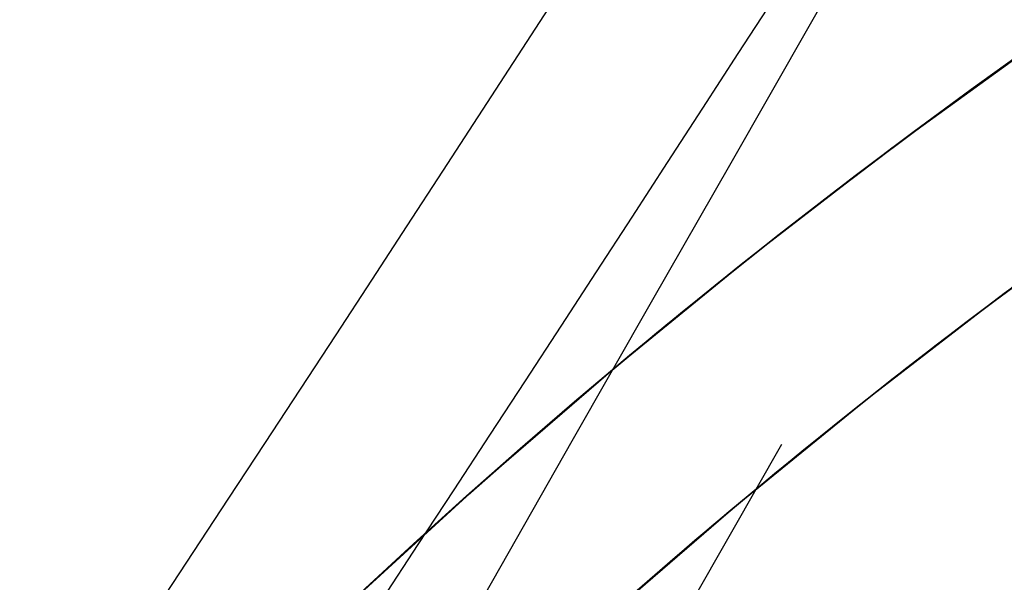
# Model space of a CAD drawing. Header units: metres. Extents: x 209848 to 209928, y 1182430 to 1182563.
# Tile 1015 of 1056: x 209852.159 to 209853.768, y 1182507.107 to 1182508.026. Entities that reach past the tile are written whole.
import ezdxf

# ---------------------------------------------------------------- set-up
doc = ezdxf.new("R2010")
doc.units = ezdxf.units.M
doc.header["$MEASUREMENT"] = 0
doc.linetypes.add('DGN Style 2', pattern=[15.036391, 9.021834, -6.014556])
doc.layers.get('0').update_dxf_attribs({"color": 254})

# ---------------------------------------------------------------- blocks, each defined once
blk = doc.blocks.new('*U2')
at = {"color": 40, "linetype": 'Continuous'}
for p, q in [((2.239, 8.7552), (2.473, 8.9247)), ((2.0107, 8.5792), (2.239, 8.7552)), ((1.7879, 8.3974), (2.0107, 8.5792)), ((1.5702, 8.2097), (1.7879, 8.3974)), ((1.3585, 8.0163), (1.5702, 8.2097))]:
    blk.add_line(p, q, dxfattribs=at)
at = {"color": 3, "linetype": 'Continuous'}
for p, q in [((2.4221, 8.5175), (2.6489, 8.6817)), ((2.2003, 8.3467), (2.4221, 8.5175)), ((1.9838, 8.1702), (2.2003, 8.3467)), ((1.7725, 7.9881), (1.9838, 8.1702))]:
    blk.add_line(p, q, dxfattribs=at)
blk = doc.blocks.new('*U3')
at = {"color": 40, "linetype": 'Continuous'}
for p, q in [((2.2602, 8.7709), (2.4464, 8.9064)), ((2.0767, 8.6313), (2.2602, 8.7709)), ((1.8971, 8.488), (2.0767, 8.6313)), ((1.7202, 8.3407), (1.8971, 8.488)), ((1.5472, 8.1895), (1.7202, 8.3407)), ((1.3782, 8.0349), (1.5472, 8.1895))]:
    blk.add_line(p, q, dxfattribs=at)
at = {"color": 3, "linetype": 'Continuous'}
for p, q in [((2.2637, 8.3967), (2.4418, 8.5321)), ((2.089, 8.2575), (2.2637, 8.3967)), ((1.9175, 8.1147), (2.089, 8.2575)), ((1.7496, 7.9681), (1.9175, 8.1147))]:
    blk.add_line(p, q, dxfattribs=at)
blk = doc.blocks.new('*U4')
at = {"color": 40, "linetype": 'Continuous'}
for p, q in [((2.3177, 8.8133), (2.477, 8.9278)), ((2.1613, 8.6961), (2.3177, 8.8133)), ((2.0072, 8.5763), (2.1613, 8.6961)), ((1.8548, 8.4534), (2.0072, 8.5763)), ((1.7049, 8.3274), (1.8548, 8.4534)), ((1.5582, 8.1989), (1.7049, 8.3274)), ((1.414, 8.068), (1.5582, 8.1989)), ((1.2716, 7.9339), (1.414, 8.068))]:
    blk.add_line(p, q, dxfattribs=at)
at = {"color": 3, "linetype": 'Continuous'}
for p, q in [((2.3454, 8.4592), (2.4976, 8.5732)), ((2.1955, 8.3427), (2.3454, 8.4592)), ((2.0477, 8.2236), (2.1955, 8.3427)), ((1.9025, 8.1017), (2.0477, 8.2236)), ((1.7598, 7.9768), (1.9025, 8.1017))]:
    blk.add_line(p, q, dxfattribs=at)
blk = doc.blocks.new('*U5')
at = {"color": 40, "linetype": 'Continuous'}
for p, q in [((2.3694, 8.851), (2.4927, 8.9388)), ((2.2475, 8.7614), (2.3694, 8.851)), ((2.1271, 8.6702), (2.2475, 8.7614)), ((2.0082, 8.5772), (2.1271, 8.6702)), ((1.8907, 8.4826), (2.0082, 8.5772)), ((1.7746, 8.3864), (1.8907, 8.4826)), ((1.6601, 8.2885), (1.7746, 8.3864)), ((1.5471, 8.189), (1.6601, 8.2885)), ((1.4355, 8.0879), (1.5471, 8.189)), ((1.3256, 7.9853), (1.4355, 8.0879))]:
    blk.add_line(p, q, dxfattribs=at)
at = {"color": 3, "linetype": 'Continuous'}
for p, q in [((2.3118, 8.4338), (2.4287, 8.5224)), ((2.1963, 8.3435), (2.3118, 8.4338)), ((2.0822, 8.2517), (2.1963, 8.3435)), ((1.9695, 8.1582), (2.0822, 8.2517)), ((1.8582, 8.0632), (1.9695, 8.1582)), ((1.7485, 7.9667), (1.8582, 8.0632))]:
    blk.add_line(p, q, dxfattribs=at)
blk = doc.blocks.new('*U6')
at = {"color": 40, "linetype": 'Continuous'}
for p, q in [((2.4057, 8.8767), (2.5032, 8.9457)), ((2.3092, 8.8067), (2.4057, 8.8767)), ((2.2137, 8.7357), (2.3092, 8.8067)), ((2.1191, 8.6637), (2.2137, 8.7357)), ((2.0254, 8.5907), (2.1191, 8.6637)), ((1.9327, 8.5167), (2.0254, 8.5907)), ((1.8409, 8.4417), (1.9327, 8.5167)), ((1.75, 8.3656), (1.8409, 8.4417)), ((1.6603, 8.2887), (1.75, 8.3656)), ((1.5716, 8.2108), (1.6603, 8.2887)), ((1.4839, 8.132), (1.5716, 8.2108)), ((1.3971, 8.0522), (1.4839, 8.132)), ((1.3113, 7.9715), (1.3971, 8.0522))]:
    blk.add_line(p, q, dxfattribs=at)
at = {"color": 3, "linetype": 'Continuous'}
for p, q in [((2.3953, 8.4969), (2.4881, 8.5658)), ((2.3034, 8.427), (2.3953, 8.4969)), ((2.2125, 8.3561), (2.3034, 8.427)), ((2.1225, 8.2843), (2.2125, 8.3561)), ((2.0334, 8.2116), (2.1225, 8.2843)), ((1.9453, 8.1379), (2.0334, 8.2116)), ((1.8582, 8.0632), (1.9453, 8.1379)), ((1.772, 7.9876), (1.8582, 8.0632))]:
    blk.add_line(p, q, dxfattribs=at)
blk = doc.blocks.new('*U7')
at = {"color": 40, "linetype": 'Continuous'}
for p, q in [((2.3396, 8.8295), (2.4363, 8.8991)), ((2.2439, 8.7588), (2.3396, 8.8295)), ((2.149, 8.6871), (2.2439, 8.7588)), ((2.0551, 8.6143), (2.149, 8.6871)), ((1.9619, 8.5405), (2.0551, 8.6143)), ((1.8698, 8.4658), (1.9619, 8.5405)), ((1.7785, 8.3898), (1.8698, 8.4658)), ((1.6882, 8.3131), (1.7785, 8.3898)), ((1.5987, 8.2351), (1.6882, 8.3131)), ((1.5103, 8.1563), (1.5987, 8.2351)), ((1.4226, 8.0763), (1.5103, 8.1563)), ((1.3361, 7.9955), (1.4226, 8.0763))]:
    blk.add_line(p, q, dxfattribs=at)
at = {"color": 3, "linetype": 'Continuous'}
for p, q in [((2.3326, 8.4498), (2.4248, 8.5195)), ((2.2414, 8.3792), (2.3326, 8.4498)), ((2.1509, 8.3075), (2.2414, 8.3792)), ((2.0615, 8.235), (2.1509, 8.3075)), ((1.9728, 8.1613), (2.0615, 8.235)), ((1.8852, 8.0868), (1.9728, 8.1613)), ((1.7983, 8.0111), (1.8852, 8.0868))]:
    blk.add_line(p, q, dxfattribs=at)
blk = doc.blocks.new('*U8')
at = {"color": 40, "linetype": 'Continuous'}
for p, q in [((2.3689, 8.851), (2.4631, 8.9194)), ((2.2737, 8.781), (2.3689, 8.851)), ((2.1793, 8.7101), (2.2737, 8.781)), ((2.0856, 8.6381), (2.1793, 8.7101)), ((1.993, 8.5653), (2.0856, 8.6381)), ((1.9013, 8.4915), (1.993, 8.5653)), ((1.8106, 8.4169), (1.9013, 8.4915)), ((1.7208, 8.3411), (1.8106, 8.4169)), ((1.632, 8.2645), (1.7208, 8.3411)), ((1.5443, 8.1869), (1.632, 8.2645)), ((1.4577, 8.1086), (1.5443, 8.1869)), ((1.372, 8.0292), (1.4577, 8.1086))]:
    blk.add_line(p, q, dxfattribs=at)
at = {"color": 3, "linetype": 'Continuous'}
for p, q in [((2.362, 8.4722), (2.4538, 8.541)), ((2.271, 8.4023), (2.362, 8.4722)), ((2.1811, 8.3316), (2.271, 8.4023)), ((2.092, 8.2599), (2.1811, 8.3316)), ((2.0039, 8.1874), (2.092, 8.2599)), ((1.9168, 8.114), (2.0039, 8.1874)), ((1.8307, 8.0397), (1.9168, 8.114))]:
    blk.add_line(p, q, dxfattribs=at)
blk = doc.blocks.new('*U9')
at = {"color": 3, "linetype": 'Continuous'}
for p, q in [((1.9883, 8.9095), (2.046, 8.9985)), ((1.9306, 8.8204), (1.9883, 8.9095)), ((1.8728, 8.7314), (1.9306, 8.8204)), ((1.8149, 8.6423), (1.8728, 8.7314)), ((1.7569, 8.5532), (1.8149, 8.6423)), ((1.6988, 8.4642), (1.7569, 8.5532)), ((1.6406, 8.3751), (1.6988, 8.4642)), ((1.5823, 8.286), (1.6406, 8.3751)), ((1.524, 8.1969), (1.5823, 8.286)), ((1.4655, 8.1077), (1.524, 8.1969)), ((1.407, 8.0186), (1.4655, 8.1077))]:
    blk.add_line(p, q, dxfattribs=at)
at = {"color": 40, "linetype": 'Continuous'}
for p, q in [((1.6213, 8.8949), (1.679, 8.9838)), ((1.5635, 8.806), (1.6213, 8.8949)), ((1.5056, 8.7171), (1.5635, 8.806)), ((1.4476, 8.6282), (1.5056, 8.7171)), ((1.3895, 8.5393), (1.4476, 8.6282)), ((1.3314, 8.4503), (1.3895, 8.5393)), ((1.2731, 8.3614), (1.3314, 8.4503)), ((1.2148, 8.2724), (1.2731, 8.3614)), ((1.1563, 8.1834), (1.2148, 8.2724)), ((1.0978, 8.0945), (1.1563, 8.1834)), ((1.0392, 8.0054), (1.0978, 8.0945))]:
    blk.add_line(p, q, dxfattribs=at)
blk = doc.blocks.new('ATTEMP')
at = {"color": 5, "linetype": 'Continuous', "flags": 128}
blk.add_lwpolyline([(-8.4876, 5.2758), (-8.3572, 5.5103), (-8.2267, 5.7441), (-8.0963, 5.9772), (-7.9659, 6.2097), (-7.8354, 6.4415), (-7.7051, 6.6727), (-7.5747, 6.9034), (-7.4445, 7.1335), (-7.3143, 7.3631), (-7.1841, 7.5922), (-7.0541, 7.8208), (-6.9241, 8.049), (-6.7942, 8.2768), (-6.6644, 8.5042), (-6.5346, 8.7312), (-6.405, 8.9579), (-6.2754, 9.1842), (-6.1459, 9.4102), (-6.0165, 9.6359)], dxfattribs=at)
at = {"color": 1, "linetype": 'DGN Style 2', "flags": 128}
blk.add_lwpolyline([(-9.7362, 0.0008), (-9.7322, 0.2629), (-9.7205, 0.5268), (-9.7009, 0.7915), (-9.6735, 1.0566), (-9.6382, 1.322), (-9.5952, 1.5872), (-9.5444, 1.852), (-9.4859, 2.1162), (-9.4196, 2.3794), (-9.3456, 2.6414), (-9.264, 2.902), (-9.1747, 3.1608), (-9.0779, 3.4176), (-8.9736, 3.6721), (-8.8619, 3.9241), (-8.7428, 4.1734), (-8.6164, 4.4197), (-8.4855, 4.6597), (-8.3555, 4.8953), (-8.2253, 5.1302), (-8.0951, 5.3643), (-7.9648, 5.5978), (-7.8346, 5.8306), (-7.7043, 6.0627), (-7.574, 6.2943), (-7.4438, 6.5253), (-7.3136, 6.7557), (-7.1835, 6.9856), (-7.0534, 7.215), (-6.9233, 7.4439), (-6.7934, 7.6724), (-6.6635, 7.9005), (-6.5336, 8.1281), (-6.4039, 8.3554), (-6.2742, 8.5823), (-6.1446, 8.8089), (-6.0151, 9.0351), (-5.8857, 9.261), (-5.7563, 9.4866), (-5.627, 9.712), (-5.4978, 9.937), (-5.3687, 10.1619), (-5.2397, 10.3864), (-5.1107, 10.6108), (-4.9818, 10.8349), (-4.853, 11.0588), (-4.7242, 11.2826), (-4.5955, 11.5061), (-4.4669, 11.7295), (-4.3384, 11.9527), (-4.2099, 12.1757), (-4.0815, 12.3986), (-3.9531, 12.6214), (-3.8248, 12.844), (-3.6965, 13.0664), (-3.5683, 13.2888), (-3.4402, 13.511), (-3.3121, 13.7332), (-3.184, 13.9552), (-3.056, 14.1771), (-2.9281, 14.399), (-2.8001, 14.6207), (-2.6722, 14.8423), (-2.5444, 15.0639), (-2.4166, 15.2854), (-2.2888, 15.5068), (-2.1611, 15.7282), (-2.0334, 15.9495), (-1.9057, 16.1707), (-1.7781, 16.3918), (-1.6505, 16.6129), (-1.5229, 16.834), (-1.3953, 17.055), (-1.2678, 17.2759), (-1.1403, 17.4968), (-1.0128, 17.7177), (-0.8854, 17.9385), (-0.7579, 18.1592), (-0.6305, 18.38), (-0.5031, 18.6007), (-0.3757, 18.8213), (-0.2484, 19.0419), (-0.121, 19.2625), (0.0063, 19.4831), (0.1336, 19.7036), (0.2609, 19.9241), (0.3882, 20.1446), (0.5155, 20.3651), (0.6427, 20.5855), (0.77, 20.8059), (0.8972, 21.0263), (1.0245, 21.2466), (1.1517, 21.467), (1.2789, 21.6873), (1.4061, 21.9076), (1.5332, 22.1279), (1.6604, 22.3482), (1.7876, 22.5685), (1.9147, 22.7887), (2.0419, 23.009), (2.169, 23.2292), (2.2962, 23.4494), (2.4233, 23.6696), (2.5504, 23.8898), (2.6775, 24.1099), (2.8046, 24.3301), (2.9317, 24.5503), (3.0588, 24.7704), (3.1859, 24.9905), (3.313, 25.2107), (3.4401, 25.4308), (3.5672, 25.6509), (3.6943, 25.871), (3.8213, 26.0911), (3.9484, 26.3112), (4.0755, 26.5313), (4.2025, 26.7514), (4.3296, 26.9714), (4.4567, 27.1915), (4.5837, 27.4116), (4.7108, 27.6316), (4.8378, 27.8517), (4.9649, 28.0717), (5.0919, 28.2918), (5.2189, 28.5118), (5.346, 28.7318), (5.473, 28.9519), (5.6, 29.1719), (5.7271, 29.3919), (5.8541, 29.6119), (5.9811, 29.832), (6.1082, 30.052), (6.2352, 30.272), (6.3622, 30.492), (6.4892, 30.712), (6.6162, 30.932), (6.7433, 31.152), (6.8703, 31.372), (6.9973, 31.592), (7.1243, 31.812), (7.2513, 32.032), (7.3783, 32.252), (7.5054, 32.472), (7.6324, 32.692), (7.7594, 32.912), (7.8864, 33.132), (8.0134, 33.3519), (8.1404, 33.5719), (8.2674, 33.7919), (8.3944, 34.0119), (8.5214, 34.2319), (8.6484, 34.4519), (8.7754, 34.6718), (8.9024, 34.8918), (9.0294, 35.1118), (9.1564, 35.3318), (9.2834, 35.5517), (9.4104, 35.7717), (9.5374, 35.9917), (9.6644, 36.2117), (9.7914, 36.4316), (9.9184, 36.6516), (10.0454, 36.8716), (10.1724, 37.0915), (10.2994, 37.3115), (10.4264, 37.5315), (10.5534, 37.7514), (10.6804, 37.9714), (10.8074, 38.1914), (10.9344, 38.4113), (11.0614, 38.6313), (11.1884, 38.8513), (11.3154, 39.0712), (11.4424, 39.2912), (11.5694, 39.5112), (11.6964, 39.7311), (11.8234, 39.9511), (11.9504, 40.1711), (12.0774, 40.391), (12.2044, 40.611), (12.3314, 40.8309), (12.4584, 41.0509), (12.5854, 41.2709), (12.7124, 41.4908), (12.8394, 41.7108), (12.9664, 41.9308), (13.0934, 42.1507), (13.2204, 42.3707), (13.3474, 42.5906), (13.4743, 42.8106), (13.6013, 43.0306), (13.7283, 43.2505), (13.8553, 43.4705), (13.9823, 43.6904), (14.1093, 43.9104), (14.2363, 44.1304), (14.3633, 44.3503), (14.4903, 44.5703), (14.6173, 44.7902), (14.7443, 45.0102), (14.8713, 45.2302), (14.9983, 45.4501), (15.1253, 45.6701), (15.2523, 45.89), (15.3793, 46.11), (15.5062, 46.3299), (15.6332, 46.5499), (15.7602, 46.7699), (15.8872, 46.9898), (16.0142, 47.2098), (16.1412, 47.4297), (16.2682, 47.6497), (16.3952, 47.8697), (16.5222, 48.0896), (16.6492, 48.3096), (16.7762, 48.5295), (16.9032, 48.7495), (17.0302, 48.9694), (17.1572, 49.1894), (17.2841, 49.4094), (17.4111, 49.6293), (17.5381, 49.8493), (17.6651, 50.0692), (17.7921, 50.2892), (17.9191, 50.5091), (18.0461, 50.7291), (18.1731, 50.9491), (18.3001, 51.169), (18.4271, 51.389), (18.5541, 51.6089), (18.6811, 51.8289), (18.8081, 52.0489), (18.935, 52.2688), (19.062, 52.4888), (19.189, 52.7087), (19.316, 52.9287), (19.443, 53.1486), (19.57, 53.3686), (19.697, 53.5886), (19.824, 53.8085), (19.951, 54.0285), (20.078, 54.2484), (20.205, 54.4684), (20.332, 54.6883), (20.459, 54.9083), (20.586, 55.1283), (20.7129, 55.3482), (20.8399, 55.5682), (20.9669, 55.7881), (21.0939, 56.0081), (21.2209, 56.228), (21.3479, 56.448), (21.4749, 56.668), (21.6019, 56.8879), (21.7289, 57.1079), (21.8559, 57.3278), (21.9829, 57.5478), (22.1099, 57.7677), (22.2369, 57.9877), (22.3638, 58.2077), (22.4908, 58.4276), (22.6178, 58.6476), (22.7448, 58.8675), (22.8718, 59.0875), (22.9988, 59.3074), (23.1258, 59.5274), (23.2528, 59.7474), (23.3798, 59.9673), (23.5068, 60.1873), (23.6338, 60.4072), (23.7608, 60.6272), (23.8878, 60.8471), (24.0147, 61.0671), (24.1417, 61.2871), (24.2687, 61.507), (24.3957, 61.727), (24.5227, 61.9469), (24.6497, 62.1669), (24.7767, 62.3868), (24.9037, 62.6068), (25.0307, 62.8268), (25.1577, 63.0467), (25.2847, 63.2667), (25.4117, 63.4866), (25.5387, 63.7066), (25.6656, 63.9265), (25.7926, 64.1465), (25.8582, 64.2601)], dxfattribs=at)
at = {"color": 3, "linetype": 'Continuous'}
for name in ['*U9', '*U8', '*U7', '*U6', '*U5', '*U4', '*U3', '*U2']:
    blk.add_blockref(name, (-8.5112, 0), dxfattribs=at)

msp = doc.modelspace()

# ---------------------------------------------------------------- block references
at = {"color": 1, "linetype": 'DGN Style 2'}
msp.add_blockref('ATTEMP', (209859.8559, 1182499.0611), dxfattribs=at)

doc.saveas('drawing.dxf')
